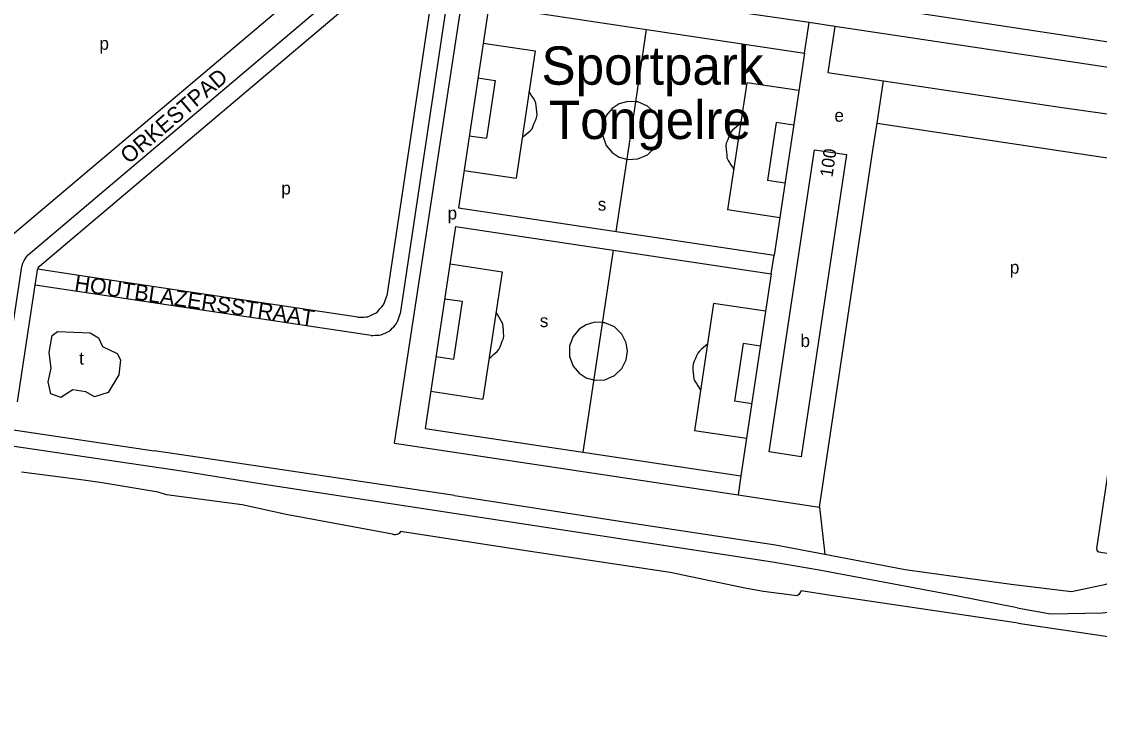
# Model space of a CAD drawing. Extents: x 163012 to 165277, y 382513 to 383987.
# Drawn here: x 164649.9 to 164987.6, y 382561.8 to 382785.1 of the extents above; entities that cross this region are included whole.
import ezdxf

# ---------------------------------------------------------------- set-up
doc = ezdxf.new("R2010")
doc.units = 0
for name, color, linetype in [('BLT_Basislijn', 7, 'Continuous'), ('BLT_Bebouwing', 7, 'Continuous'), ('BLT_Centroide', 7, 'Continuous'), ('BLT_Huisnummer', 7, 'Continuous'), ('BLT_Plantopo', 7, 'Continuous'), ('BLT_Sport_parknaam', 7, 'Continuous'), ('BLT_Straatnaam', 7, 'Continuous')]:
    doc.layers.add(name, color=color, linetype=linetype)

msp = doc.modelspace()

# ---------------------------------------------------------------- linework, layer by layer
at = {"layer": 'BLT_Basislijn'}
for p, q in [((164766.77, 382653.04), (164788.78, 382797.51)), ((164896.61, 382784.81), (164792.2, 382800.03)), ((164796.28, 382790.09), (164786.79, 382726.8)), ((164796.28, 382790.09), (164895.18, 382775.25)), ((164924.93, 382788.71), (165031.18, 382772.61)), ((164895.18, 382775.25), (164896.61, 382784.81)), ((164904.65, 382783.6), (164896.61, 382784.81)), ((164842.33, 382759.99), (164845.73, 382782.67)), ((164904.65, 382783.6), (164902.47, 382769.19)), ((164977.9, 382772.62), (164904.65, 382783.6)), ((164794.55, 382778.38), (164810.84, 382775.93)), ((164810.84, 382775.93), (164804.86, 382736.06)), ((164895.18, 382775.25), (164885.68, 382711.96)), ((165021.45, 382766.09), (164977.9, 382772.62)), ((164792.91, 382767.5), (164798.33, 382766.69)), ((164902.47, 382769.19), (164919.91, 382766.58)), ((164798.33, 382766.69), (164795.62, 382748.57)), ((164877.1, 382765.99), (164871.12, 382726.12)), ((164893.4, 382763.55), (164877.1, 382765.99)), ((164917.92, 382753.33), (164919.91, 382766.58)), ((164919.91, 382766.58), (164975.87, 382758.18)), ((164836.23, 382719.38), (164842.33, 382759.99)), ((164843, 382759.95), (164842.35, 382759.98)), ((164975.87, 382758.18), (165000.64, 382754.7)), ((164886.35, 382753.48), (164883.63, 382735.36)), ((164891.77, 382752.67), (164886.35, 382753.48)), ((164916.64, 382744.81), (164917.92, 382753.33)), ((164790.18, 382749.39), (164795.62, 382748.57)), ((164899.87, 382633.06), (164916.64, 382744.81)), ((164788.54, 382738.51), (164804.86, 382736.06)), ((164889.07, 382734.55), (164883.63, 382735.36)), ((164786.79, 382726.8), (164885.68, 382711.96)), ((164887.44, 382723.67), (164871.12, 382726.12)), ((164785.91, 382720.92), (164776.41, 382657.63)), ((164785.91, 382720.92), (164884.8, 382706.08)), ((164825.88, 382650.21), (164835.37, 382713.48)), ((164884.8, 382706.08), (164885.68, 382711.96)), ((164784.17, 382709.21), (164800.47, 382706.76)), ((164800.47, 382706.76), (164794.48, 382666.89)), ((164884.8, 382706.08), (164875.3, 382642.79)), ((164782.54, 382698.33), (164787.96, 382697.52)), ((164787.96, 382697.52), (164785.24, 382679.4)), ((164866.72, 382696.82), (164860.74, 382656.95)), ((164883.02, 382694.38), (164866.72, 382696.82)), ((164875.97, 382684.31), (164873.25, 382666.2)), ((164881.39, 382683.5), (164875.97, 382684.31)), ((164779.8, 382680.22), (164785.24, 382679.4)), ((164778.17, 382669.34), (164794.48, 382666.89)), ((164878.69, 382665.38), (164873.25, 382666.2)), ((164646.72, 382657.3), (164691.53, 382650.62)), ((164776.41, 382657.63), (164875.3, 382642.79)), ((164877.06, 382654.5), (164860.74, 382656.95)), ((164766.77, 382653.04), (164874.41, 382636.87)), ((164875.3, 382642.79), (164874.41, 382636.87)), ((164785.55, 382636.66), (164789.66, 382636.02)), ((164789.66, 382636.02), (164842.06, 382627.93)), ((164874.41, 382636.87), (164877.18, 382636.45)), ((164877.18, 382636.45), (164899.87, 382633.06)), ((164899.87, 382633.06), (164901.61, 382618.25)), ((164807.33, 382619.46), (164768.67, 382625.39)), ((164962.14, 382596.72), (165195.61, 382561.81))]:
    msp.add_line(p, q, dxfattribs=at)
for points in [[(164642.1, 382709.46), (164642.2, 382710.08), (164642.8, 382712.21), (164643.72, 382714.19), (164645.09, 382716.27), (164646.41, 382717.79), (164753.19, 382808.18)], [(164643.76, 382666.8), (164650.03, 382708.38), (164650.32, 382709.41), (164650.73, 382710.29), (164651.48, 382711.43), (164652.04, 382712.07), (164758.95, 382802.57), (164761.34, 382804.28), (164762.45, 382804.76), (164763.28, 382804.91), (164766.44, 382804.62), (164769.71, 382804.13)], [(164654.99, 382707.53), (164655.02, 382707.66), (164655.12, 382707.86), (164655.47, 382708.4), (164655.56, 382708.5), (164762.03, 382798.62), (164769.71, 382804.13)], [(164806.77, 382748.77), (164807.4, 382749.32), (164808.03, 382749.86), (164808.66, 382750.41), (164809.29, 382750.96), (164809.85, 382751.58), (164810.21, 382752.44), (164810.56, 382753.3), (164810.92, 382754.16), (164811.28, 382755.03), (164811.41, 382755.92), (164811.32, 382756.85), (164811.23, 382757.78), (164811.15, 382758.7), (164811.06, 382759.63), (164810.7, 382760.39), (164810.26, 382761.1), (164809.82, 382761.81), (164809.38, 382762.52), (164808.94, 382763.22)], [(164842.31, 382759.99), (164839.87, 382760.11), (164837.17, 382759.34), (164834.98, 382757.93), (164833.11, 382755.68), (164831.98, 382752.68), (164831.98, 382749.37), (164833.11, 382746.37), (164834.98, 382744.12), (164837.17, 382742.71), (164839.87, 382741.94), (164843, 382742.1), (164846.03, 382743.39), (164848.39, 382745.65), (164849.74, 382748.37), (164850.13, 382751.03)], [(164850.13, 382751.03), (164849.74, 382753.68), (164848.39, 382756.4), (164846.03, 382758.66), (164843, 382759.95)], [(164875.2, 382753.28), (164874.57, 382752.74), (164873.94, 382752.19), (164873.31, 382751.64), (164872.68, 382751.1), (164872.11, 382750.47), (164871.76, 382749.61), (164871.4, 382748.75), (164871.04, 382747.89), (164870.69, 382747.03), (164870.55, 382746.13), (164870.64, 382745.2), (164870.73, 382744.28), (164870.82, 382743.35), (164870.91, 382742.42), (164871.26, 382741.66), (164871.7, 382740.95), (164872.14, 382740.24), (164872.59, 382739.54), (164873.03, 382738.83)], [(164917.92, 382753.33), (165004.66, 382740.3), (164986.63, 382620.04), (164986.82, 382619.37), (164987.42, 382619.02), (164991.74, 382618.32), (164992.43, 382618.56), (164992.75, 382619.14), (164992.83, 382619.49), (164993.23, 382620.06), (164993.91, 382620.21), (164998.65, 382619.52)], [(164654.21, 382702.59), (164654.93, 382707.31), (164654.99, 382707.53)], [(164648.7, 382666.05), (164654.21, 382702.59)], [(164796.39, 382679.6), (164797.02, 382680.15), (164797.65, 382680.69), (164798.28, 382681.24), (164798.91, 382681.79), (164799.47, 382682.41), (164799.83, 382683.27), (164800.19, 382684.13), (164800.54, 382685), (164800.9, 382685.86), (164801.03, 382686.75), (164800.95, 382687.68), (164800.86, 382688.61), (164800.77, 382689.53), (164800.68, 382690.46), (164800.33, 382691.22), (164799.88, 382691.93), (164799.44, 382692.64), (164799, 382693.35), (164798.58, 382694.03)], [(164831.95, 382690.82), (164829.49, 382690.94), (164826.79, 382690.17), (164824.6, 382688.76), (164822.73, 382686.51), (164821.61, 382683.51), (164821.61, 382680.2), (164822.73, 382677.2), (164824.6, 382674.95), (164826.79, 382673.54), (164829.49, 382672.77), (164832.62, 382672.93), (164835.65, 382674.23), (164838.01, 382676.48), (164839.36, 382679.2), (164839.75, 382681.86)], [(164839.75, 382681.86), (164839.36, 382684.52), (164838.01, 382687.23), (164835.65, 382689.49), (164832.62, 382690.78), (164831.99, 382690.81)], [(164864.79, 382684.09), (164864.19, 382683.57), (164863.56, 382683.02), (164862.93, 382682.47), (164862.3, 382681.93), (164861.74, 382681.3), (164861.38, 382680.44), (164861.02, 382679.58), (164860.67, 382678.72), (164860.31, 382677.86), (164860.17, 382676.96), (164860.26, 382676.04), (164860.35, 382675.11), (164860.44, 382674.18), (164860.53, 382673.25), (164860.88, 382672.49), (164861.32, 382671.78), (164861.77, 382671.07), (164862.21, 382670.37), (164862.65, 382669.66)], [(164961.8, 382601.46), (164943.21, 382605.16), (164899.78, 382613.32), (164885.12, 382615.78), (164724.57, 382640.36), (164700, 382644.3), (164644.12, 382652.59)], [(164785.55, 382636.66), (164700, 382649.36), (164691.53, 382650.62)], [(164732.88, 382630.69), (164719.07, 382633.73), (164695.33, 382636.88), (164692.73, 382637.74), (164675.17, 382640.67), (164669.32, 382641.43), (164649.92, 382644.03)], [(164766.16, 382624.51), (164732.88, 382630.69)], [(164768.67, 382625.39), (164768.45, 382625.06), (164768.18, 382624.78), (164767.85, 382624.57), (164767.48, 382624.42), (164767.1, 382624.35), (164766.7, 382624.36), (164766.32, 382624.45), (164766.16, 382624.51)], [(164842.06, 382627.93), (164886.1, 382621.21), (164901.61, 382618.25)], [(164894.18, 382606.8), (164893.4, 382605.64), (164892.75, 382605.21), (164882.34, 382606.62), (164877.03, 382607.48), (164853.14, 382612.58), (164807.33, 382619.46)], [(164901.61, 382618.25), (164926.75, 382613.45), (164959.94, 382608.87), (164978.8, 382606.61), (164989.71, 382608.94), (164997.52, 382612.1)], [(164962.14, 382596.72), (164903.48, 382605.3), (164894.18, 382606.8)], [(164961.8, 382601.46), (164972.27, 382599.64), (164988.43, 382599.88), (165002.94, 382601.46), (165024.21, 382601.02), (165167.71, 382579.5), (165173.52, 382577.86), (165176.32, 382575.94), (165184.04, 382568.6), (165187.92, 382565.6), (165192.05, 382563.11), (165195.61, 382561.81)]]:
    msp.add_lwpolyline(points, dxfattribs=at)
msp.add_lwpolyline([(164659.58, 382686.75), (164661.19, 382688.08), (164671.49, 382687.68), (164674, 382686.06), (164675.29, 382683.37), (164679.85, 382681.17), (164680.93, 382679.2), (164680.46, 382674.43), (164677.11, 382668.97), (164672.76, 382667.58), (164670.05, 382669.17), (164666.01, 382669.72), (164662.21, 382667.36), (164659.17, 382668.56), (164658.27, 382672.3), (164659.21, 382676.56), (164658.64, 382681.43)], close=True, dxfattribs=at)
at = {"layer": 'BLT_Bebouwing'}
for p, q in [((164884.09, 382650.34), (164898.29, 382744.97)), ((164908.32, 382743.47), (164894.11, 382648.83)), ((164898.29, 382744.97), (164908.32, 382743.47)), ((164894.11, 382648.83), (164884.09, 382650.34))]:
    msp.add_line(p, q, dxfattribs=at)
at = {"layer": 'BLT_Plantopo'}
for p, q in [((164779.14, 382797.97), (164764.33, 382699.22)), ((164784.12, 382797.47), (164768.54, 382693.53)), ((164669.93, 382705.29), (164654.99, 382707.53)), ((164755.24, 382692.5), (164669.93, 382705.29)), ((164759.44, 382686.81), (164654.21, 382702.59))]:
    msp.add_line(p, q, dxfattribs=at)
for points in [[(164755.24, 382692.5), (164755.87, 382692.52), (164756.5, 382692.55), (164757.13, 382692.57), (164757.76, 382692.6), (164758.39, 382692.69), (164759.01, 382692.97), (164759.63, 382693.26), (164760.25, 382693.54), (164760.87, 382693.83), (164761.41, 382694.23), (164761.86, 382694.74), (164762.32, 382695.25), (164762.77, 382695.76), (164763.23, 382696.26), (164763.5, 382696.84), (164763.71, 382697.43), (164763.92, 382698.03), (164764.13, 382698.62), (164764.33, 382699.22)], [(164759.44, 382686.81), (164760.07, 382686.83), (164760.7, 382686.86), (164761.33, 382686.88), (164761.96, 382686.91), (164762.59, 382687), (164763.21, 382687.29), (164763.83, 382687.57), (164764.45, 382687.86), (164765.07, 382688.14), (164765.61, 382688.54), (164766.06, 382689.05), (164766.52, 382689.56), (164766.98, 382690.07), (164767.43, 382690.58), (164767.7, 382691.15), (164767.91, 382691.75), (164768.12, 382692.34), (164768.33, 382692.94), (164768.54, 382693.53)]]:
    msp.add_lwpolyline(points, dxfattribs=at)

# ---------------------------------------------------------------- texts
at = {"layer": 'BLT_Centroide'}
for s, p in [('p', (164674.35, 382776.3)), ('e', (164904.57, 382753.77)), ('p', (164731.32, 382730.96)), ('s', (164830.44, 382725.92)), ('p', (164783.4, 382723.14)), ('p', (164959.51, 382706.16)), ('s', (164812.28, 382689.42)), ('b', (164893.94, 382683.18)), ('t', (164667.99, 382677.66))]:
    msp.add_text(s, height=4, dxfattribs=at).set_placement(p)
at = {"layer": 'BLT_Huisnummer'}
msp.add_text('100', height=4, rotation=81.5139, dxfattribs=at).set_placement((164903.94, 382736.2))
at = {"layer": 'BLT_Sport_parknaam'}
for s, p in [('Sportpark', (164812.8, 382765.36)), ('Tongelre', (164815.14, 382748.35))]:
    msp.add_text(s, height=12, dxfattribs=at).set_placement(p)
at = {"layer": 'BLT_Straatnaam'}
for s, rotation, p in [('ORKESTPAD', 40.3217, (164683.55, 382740.34)), ('HOUTBLAZERSSTRAAT', 351.5195, (164666.31, 382700.88))]:
    msp.add_text(s, height=5, rotation=rotation, dxfattribs=at).set_placement(p)

doc.saveas('drawing.dxf')
